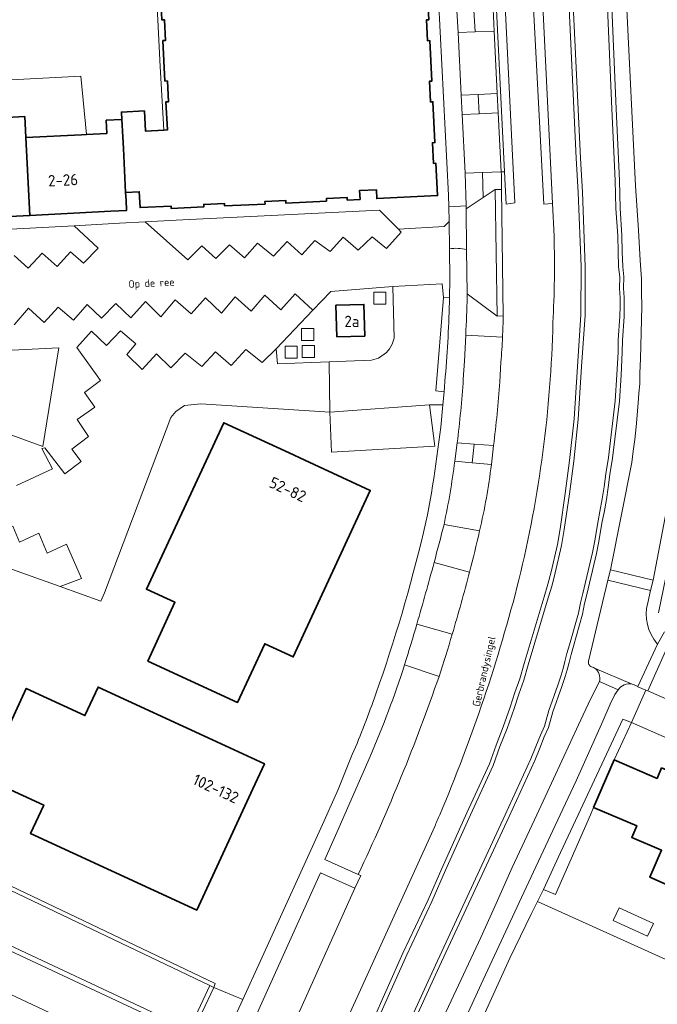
# Model space of a CAD drawing. Header units: metres. Extents: x 149984 to 156489, y 469398 to 478068.
# Tile 501 of 656: x 154006 to 154082, y 473477 to 473595. Entities that reach past the tile are written whole.
import ezdxf
from ezdxf.enums import TextEntityAlignment as Align

# ---------------------------------------------------------------- set-up
doc = ezdxf.new("R2010")
doc.units = ezdxf.units.M
doc.header["$LTSCALE"] = 0.75
for name, color, linetype, lineweight in [('B-WE-GR-BEPLANTING_CULTUUR_HEESTERS-GV', 252, 'Continuous', 18), ('B-WE-GR-GROENVOORZIENING-GV', 252, 'Continuous', 18), ('B-WE-OG-BEBOUWING-GV', 6, 'Continuous', 35), ('B-WE-OG-BEBOUWING-T18', 1, 'Continuous', 18), ('B-WE-OG-BEBOUWING_OVERBOUWING-GV', 6, 'Continuous', 18), ('B-WE-OG-TERREIN_BEGROEID-GV', 252, 'Continuous', 18), ('B-WE-OG-TERREIN_ERF-GV', 252, 'Continuous', 18), ('B-WE-OG-TERREIN_OEVER-GV', 252, 'Continuous', 18), ('B-WE-OG-TOPOGRAFIE-T18', 7, 'Continuous', 18), ('B-WE-OG-WATER-GV', 252, 'Continuous', 18), ('B-WE-OG-WATER_MEER-GV', 252, 'Continuous', 18), ('B-WE-VH-ONVERHARD-GV', 252, 'Continuous', 18), ('B-WE-VH-OPENVERHARDING-GV', 252, 'Continuous', 18), ('B-WE-VH-OPENVERHARDING_BETONELEMENT-GV', 252, 'Continuous', 18), ('B-WE-VH-OPENVERHARDING_BETONSTRAATSTEEN-GV', 252, 'Continuous', 18), ('B-WE-VH-OPENVERHARDING_STRAATBAKSTEEN-GV', 252, 'Continuous', 18), ('B-WE-VH-OPENVERHARDING_TEGEL-GV', 252, 'Continuous', 18)]:
    doc.layers.add(name, color=color, linetype=linetype, lineweight=lineweight)
doc.styles.add('NLCS-ISO-M500-T18', font='NLCS-ISO.ttf', dxfattribs={"height": 0.9})
doc.styles.add('NLCS-ISO-M750-T18', font='NLCS-ISO.ttf', dxfattribs={"height": 1.35})

msp = doc.modelspace()

# ---------------------------------------------------------------- linework, layer by layer
at = {"layer": 'B-WE-GR-BEPLANTING_CULTUUR_HEESTERS-GV', "flags": 128}
for points in [[(154062.737, 473595.9), (154060.46, 473595.791), (154060.601, 473593.191), (154062.863, 473593.287)], [(154063.236, 473585.837), (154060.98, 473585.753), (154061.094, 473583.448), (154063.35, 473583.551)], [(154063.727, 473576.117), (154063.721, 473576.529), (154061.477, 473576.429), (154061.583, 473573.487), (154062.974, 473574.407), (154063.752, 473574.436)], [(154060.247, 473541.895), (154062.548, 473541.677), (154062.803, 473543.936), (154060.482, 473544.112)], [(154079.202, 473510.967), (154078.18, 473511.381), (154072.857, 473500), (154070.77, 473495.52), (154068.748, 473491.104), (154070.157, 473490.505), (154074.328, 473500), (154074.713, 473500.877), (154077.139, 473506.518)]]:
    msp.add_lwpolyline(points, close=True, dxfattribs=at)
for points in [[(154063.956, 473559.37), (154063.236, 473559.344), (154059.677, 473562.006), (154059.669, 473561.635)], [(154059.492, 473557.099), (154063.866, 473556.857)], [(154061.141, 473533.775), (154056.903, 473534.558)], [(154055.722, 473530.025), (154059.943, 473528.89)], [(154057.879, 473521.481), (154053.671, 473522.703)], [(154052.218, 473517.861), (154056.31, 473516.471)]]:
    msp.add_lwpolyline(points, dxfattribs=at)
at = {"layer": 'B-WE-GR-BEPLANTING_CULTUUR_HEESTERS-GV'}
for points in [[(154059.669, 473561.635, -0.0040784), (154059.492, 473557.099)], [(154063.866, 473556.857, 0.0054853), (154063.956, 473559.37)], [(154056.903, 473534.558, -0.0033678), (154055.722, 473530.025)], [(154059.943, 473528.89, 0.0061243), (154061.141, 473533.775)], [(154053.671, 473522.703, -0.003941), (154052.218, 473517.861)], [(154056.31, 473516.471, 0.0065678), (154057.879, 473521.481)]]:
    msp.add_lwpolyline(points, format="xyb", dxfattribs=at)
at = {"layer": 'B-WE-GR-GROENVOORZIENING-GV', "flags": 128}
msp.add_lwpolyline([(154057.558, 473561.548), (154056.848, 473561.576), (154055.918, 473550.457), (154056.909, 473550.329), (154057.055, 473552.149)], dxfattribs=at)
at = {"layer": 'B-WE-GR-GROENVOORZIENING-GV'}
msp.add_lwpolyline([(154057.055, 473552.149, 0.017205), (154057.558, 473561.548)], format="xyb", dxfattribs=at)
at = {"layer": 'B-WE-GR-GROENVOORZIENING-GV', "flags": 128}
msp.add_lwpolyline([(154009.141, 473543.837), (154011.062, 473555.582), (153987.235, 473554.369), (153986.75, 473553.372), (153986.75, 473552.024)], close=True, dxfattribs=at)
at = {"layer": 'B-WE-OG-BEBOUWING-GV', "flags": 128}
msp.add_lwpolyline([(154023.101, 473599.434), (154023.337, 473594.62), (154023.636, 473594.635), (154023.758, 473592.168), (154023.458, 473592.153), (154023.694, 473587.329), (154023.994, 473587.343), (154024.115, 473584.877), (154023.816, 473584.862), (154023.98, 473581.508), (154023.545, 473581.486), (154021.368, 473581.38), (154021.244, 473583.777), (154018.518, 473583.636), (154018.563, 473582.757), (154018.67, 473580.675), (154018.741, 473579.299), (154019.01, 473574.083), (154020.637, 473574.167), (154020.728, 473572.269), (154024.424, 473572.447), (154024.439, 473572.147), (154028.319, 473572.344), (154028.306, 473572.641), (154030.772, 473572.761), (154030.787, 473572.468), (154035.61, 473572.692), (154035.593, 473572.998), (154038.062, 473573.118), (154038.078, 473572.81), (154042.915, 473573.053), (154042.907, 473573.348), (154045.363, 473573.476), (154045.378, 473573.169), (154046.906, 473573.245), (154046.861, 473574.309), (154048.855, 473574.393), (154048.899, 473573.343), (154056.129, 473573.695), (154055.94, 473577.546), (154055.64, 473577.531), (154055.52, 473579.988), (154055.819, 473580.003), (154055.581, 473584.867), (154055.281, 473584.853), (154055.16, 473587.309), (154055.46, 473587.324), (154055.224, 473592.148), (154054.924, 473592.133), (154054.802, 473594.611), (154055.102, 473594.625), (154055.027, 473596.153)], dxfattribs=at)
for points in [[(154000.34, 473570.956), (154007.606, 473571.331), (154007.605, 473571.349), (154007.127, 473580.604), (154006.999, 473583.1), (153999.74, 473582.73), (154000.34, 473570.961)], [(154007.606, 473571.331), (154017.233, 473571.828), (154018.193, 473571.878), (154019.122, 473571.926), (154019.059, 473573.138), (154019.01, 473574.083), (154018.741, 473579.299), (154018.67, 473580.675), (154018.563, 473582.757), (154016.706, 473582.661), (154016.782, 473581.096), (154014.34, 473580.971), (154013.766, 473580.942), (154007.127, 473580.604), (154007.605, 473571.349)], [(154044.151, 473556.869), (154047.48, 473556.97), (154047.366, 473560.738), (154044.037, 473560.637)], [(154040.351, 473542.189), (154038.465, 473543.061), (154030.693, 473546.653), (154021.491, 473526.858), (154024.886, 473525.288), (154021.656, 473518.299), (154032.34, 473513.361), (154035.57, 473520.35), (154038.965, 473518.781), (154048.124, 473538.597)], [(154027.484, 473488.647), (154034.135, 473503.065), (154035.524, 473506.079), (154029.357, 473508.92), (154015.733, 473515.197), (154014.173, 473511.809), (154007.179, 473515.032), (154002.266, 473504.369), (154009.26, 473501.147), (154007.695, 473497.75)], [(154085.134, 473494.757), (154088.695, 473503.027), (154082.793, 473505.566), (154082.256, 473504.317), (154077.139, 473506.518), (154074.713, 473500.877), (154079.836, 473498.693), (154079.251, 473497.301), (154082.796, 473495.774), (154081.408, 473492.55), (154083.832, 473491.506), (154085.217, 473494.721)]]:
    msp.add_lwpolyline(points, close=True, dxfattribs=at)
at = {"layer": 'B-WE-OG-BEBOUWING_OVERBOUWING-GV', "flags": 128}
msp.add_lwpolyline([(154077.034, 473487.409), (154081.132, 473485.537), (154081.829, 473487.063), (154077.731, 473488.935)], close=True, dxfattribs=at)
at = {"layer": 'B-WE-OG-TERREIN_BEGROEID-GV', "flags": 128}
for points in [[(154075.152, 473669.197), (154065.036, 473668.924), (154065.165, 473667.736), (154069.811, 473572.743), (154070.001, 473568.862)], [(154074.116, 473518.292), (154076.407, 473527.916), (154076.711, 473529.153), (154079.24, 473541.94), (154079.43, 473543.27), (154079.6, 473544.67), (154079.76, 473546.19), (154080.01, 473549.01), (154080.09, 473550.18), (154080.19, 473551.29), (154080.21, 473552.55), (154080.3, 473554.26), (154080.4, 473558.91), (154080.46, 473560.53), (154080.4, 473562.17), (154080.4, 473563.8), (154080.24, 473565.96), (154080.05, 473569.58), (154079.7, 473574.88), (154077.556, 473618.534), (154075.594, 473659.679), (154075.516, 473661.014), (154075.152, 473669.197)], [(154048.274, 473475.126), (154052.006, 473483.518), (154055.005, 473489.877), (154056.643, 473493.593), (154059.615, 473500.207), (154062.306, 473506.058), (154063.092, 473508.285), (154063.951, 473510.455), (154064.767, 473512.791), (154065.348, 473514.535), (154065.943, 473516.16), (154066.429, 473517.986), (154068.812, 473525.946), (154069.279, 473527.456), (154069.654, 473528.929), (154070.409, 473532.158), (154070.716, 473534.017), (154071.335, 473538.258), (154071.843, 473542.159), (154072.382, 473547.113), (154072.771, 473553.363), (154073.2, 473559.488), (154073.22, 473565.251), (154072.881, 473574.066), (154072.651, 473578.144), (154071.111, 473610.485)], [(154076.52, 473604.503), (154077.39, 473584.032), (154077.77, 473575.509), (154077.869, 473572.184), (154078.08, 473568.941), (154078.12, 473567.013), (154078.179, 473565.236), (154078.311, 473564.032), (154078.28, 473562.67), (154078.35, 473561.558), (154078.36, 473560.488), (154078.34, 473559.308), (154078.14, 473556.459), (154078.12, 473555.053), (154077.979, 473552.341), (154077.778, 473549.224), (154076.965, 473542.439), (154076.645, 473540.497), (154076.445, 473538.96), (154076.223, 473537.518), (154075.952, 473535.989), (154075.742, 473534.911), (154075.302, 473532.307), (154075.048, 473531.092), (154073.906, 473526.203), (154073.637, 473525.128), (154073.376, 473523.892), (154072.331, 473520.071), (154072.022, 473519.057), (154071.784, 473518.103), (154071.551, 473517.251), (154071.307, 473516.449), (154070.913, 473515.259), (154069.857, 473512.259), (154069.331, 473510.378), (154068.831, 473509.276), (154068.304, 473507.924), (154067.698, 473506.46), (154064.644, 473499.791), (154056.344, 473481.891), (154045.289, 473457.761)], [(154074.825, 473517.465), (154074.713, 473517.513), (154074.459, 473517.622)], [(154054.43, 473470.79), (154057.77, 473477.86), (154061.28, 473485.39), (154062.96, 473489.09), (154065.03, 473493.71), (154067.942, 473500), (154072.89, 473510.69), (154074.34, 473513.75), (154075.4, 473515.841)], [(154055.799, 473498.608), (154044.953, 473474.71)]]:
    msp.add_lwpolyline(points, dxfattribs=at)
at = {"layer": 'B-WE-OG-TERREIN_BEGROEID-GV'}
for points in [[(154070.001, 473568.862, -0.0198357), (154069.863, 473558.578)], [(154069.863, 473558.578, -0.0541038), (154065.816, 473527.954)], [(154065.816, 473527.954, -0.0381541), (154056.396, 473500)], [(154074.459, 473517.622, -0.4218562), (154074.116, 473518.292)], [(154075.4, 473515.841, 0.312287), (154074.825, 473517.465)], [(154056.396, 473500, -0.0023408), (154055.799, 473498.608)]]:
    msp.add_lwpolyline(points, format="xyb", dxfattribs=at)
at = {"layer": 'B-WE-OG-TERREIN_BEGROEID-GV', "flags": 128}
for points in [[(153962.153, 473503.968), (153936.567, 473516.014), (153935.841, 473514.4), (153936.202, 473514.217), (153937.587, 473513.517), (153939.6, 473512.626), (153938.347, 473510.044), (153939.64, 473509.41), (153959.71, 473500), (154000, 473481.102), (154010.584, 473476.135), (154028.362, 473467.886), (154031.585, 473474.977), (154032.955, 473477.992), (154029.492, 473479.439), (154028.104, 473476.515), (154026.787, 473473.741), (153993.81, 473489.141)], [(154030.3, 473466.801), (154034.443, 473464.965), (154035.181, 473466.565), (154037.744, 473472.255), (154046.299, 473491.243), (154042.22, 473493.081), (154035.399, 473477.973), (154033.621, 473474.077)]]:
    msp.add_lwpolyline(points, close=True, dxfattribs=at)
at = {"layer": 'B-WE-OG-TERREIN_ERF-GV', "flags": 128}
for points in [[(154000, 473569.408), (154012.906, 473570.11), (154018.286, 473570.402), (154021.351, 473570.568), (154025.025, 473570.768), (154049.215, 473571.96), (154051.495, 473569.688), (154056.939, 473570.012), (154057.506, 473570.618), (154057.487, 473572.368), (154057.418, 473573.743), (154055.851, 473604.914)], [(154055.027, 473596.153), (154055.102, 473594.625), (154054.802, 473594.611), (154054.924, 473592.133), (154055.224, 473592.148), (154055.46, 473587.324), (154055.16, 473587.309), (154055.281, 473584.853), (154055.581, 473584.867), (154055.819, 473580.003), (154055.52, 473579.988), (154055.64, 473577.531), (154055.94, 473577.546), (154056.129, 473573.695), (154048.899, 473573.343), (154048.855, 473574.393), (154046.861, 473574.309), (154046.906, 473573.245), (154045.378, 473573.169), (154045.363, 473573.476), (154042.907, 473573.348), (154042.915, 473573.053), (154038.078, 473572.81), (154038.062, 473573.118), (154035.593, 473572.998), (154035.61, 473572.692), (154030.787, 473572.468), (154030.772, 473572.761), (154028.306, 473572.641), (154028.319, 473572.344), (154024.439, 473572.147), (154024.424, 473572.447), (154020.728, 473572.269), (154020.637, 473574.167), (154019.01, 473574.083), (154019.059, 473573.138), (154019.122, 473571.926), (154018.193, 473571.878), (154017.233, 473571.828), (154007.606, 473571.331), (154000.34, 473570.956)], [(154084.734, 473508.576), (154079.202, 473510.967), (154077.139, 473506.518), (154082.256, 473504.317), (154082.793, 473505.566)], [(154083.832, 473491.506), (154081.408, 473492.55), (154082.796, 473495.774), (154079.251, 473497.301), (154079.836, 473498.693), (154074.713, 473500.877), (154074.328, 473500), (154070.157, 473490.505), (154068.748, 473491.104), (154068.041, 473489.681), (154102.201, 473474.237)], [(154102.201, 473474.237), (154068.041, 473489.681), (154067.28, 473488.15), (154064.74, 473482.92), (154061.78, 473476.37)]]:
    msp.add_lwpolyline(points, dxfattribs=at)
msp.add_lwpolyline([(153970.8, 473585.669), (153971.154, 473581.275), (153978.413, 473581.645), (153985.522, 473582.007), (153992.631, 473582.368), (153999.74, 473582.73), (154006.999, 473583.1), (154007.127, 473580.604), (154013.766, 473580.942), (154014.34, 473580.971), (154013.694, 473587.909)], close=True, dxfattribs=at)
at = {"layer": 'B-WE-OG-TERREIN_OEVER-GV', "flags": 128}
for points in [[(154071.111, 473610.485), (154072.651, 473578.144), (154072.881, 473574.066), (154073.22, 473565.251), (154073.2, 473559.488), (154072.771, 473553.363), (154072.382, 473547.113), (154071.843, 473542.159), (154071.335, 473538.258), (154070.716, 473534.017), (154070.409, 473532.158), (154069.654, 473528.929), (154069.279, 473527.456), (154068.812, 473525.946), (154066.429, 473517.986), (154065.943, 473516.16), (154065.348, 473514.535), (154064.767, 473512.791), (154063.951, 473510.455), (154063.092, 473508.285), (154062.306, 473506.058), (154059.615, 473500.207), (154056.643, 473493.593), (154055.005, 473489.877), (154052.006, 473483.518), (154048.274, 473475.126)], [(154048.73, 473474.92), (154052.46, 473483.31), (154055.46, 473489.67), (154057.1, 473493.39), (154060.07, 473500), (154062.77, 473505.87), (154063.56, 473508.11), (154064.42, 473510.28), (154065.24, 473512.63), (154065.82, 473514.37), (154066.42, 473516.01), (154066.91, 473517.85), (154069.29, 473525.8), (154069.76, 473527.32), (154070.14, 473528.81), (154070.9, 473532.06), (154071.21, 473533.94), (154071.83, 473538.19), (154072.34, 473542.1), (154072.88, 473547.07), (154073.27, 473553.33), (154073.7, 473559.47), (154073.72, 473565.26), (154073.38, 473574.09), (154073.15, 473578.17), (154071.61, 473610.51)], [(154076.02, 473604.48), (154076.89, 473584.01), (154077.27, 473575.49), (154077.37, 473572.16), (154077.58, 473568.92), (154077.62, 473567), (154077.68, 473565.2), (154077.81, 473564.01), (154077.78, 473562.66), (154077.85, 473561.54), (154077.86, 473560.49), (154077.84, 473559.33), (154077.64, 473556.48), (154077.62, 473555.07), (154077.48, 473552.37), (154077.28, 473549.27), (154076.47, 473542.51), (154076.15, 473540.57), (154075.95, 473539.03), (154075.73, 473537.6), (154075.46, 473536.08), (154075.25, 473535), (154074.81, 473532.4), (154074.56, 473531.2), (154073.42, 473526.32), (154073.15, 473525.24), (154072.89, 473524.01), (154071.85, 473520.21), (154071.54, 473519.19), (154071.3, 473518.23), (154071.07, 473517.39), (154070.83, 473516.6), (154070.44, 473515.42), (154069.38, 473512.41), (154068.86, 473510.55), (154068.37, 473509.47), (154067.84, 473508.11), (154067.24, 473506.66), (154064.19, 473500), (154055.89, 473482.1), (154044.89, 473458.09)], [(154045.289, 473457.761), (154056.344, 473481.891), (154064.644, 473499.791), (154067.698, 473506.46), (154068.304, 473507.924), (154068.831, 473509.276), (154069.331, 473510.378), (154069.857, 473512.259), (154070.913, 473515.259), (154071.307, 473516.449), (154071.551, 473517.251), (154071.784, 473518.103), (154072.022, 473519.057), (154072.331, 473520.071), (154073.376, 473523.892), (154073.637, 473525.128), (154073.906, 473526.203), (154075.048, 473531.092), (154075.302, 473532.307), (154075.742, 473534.911), (154075.952, 473535.989), (154076.223, 473537.518), (154076.445, 473538.96), (154076.645, 473540.497), (154076.965, 473542.439), (154077.778, 473549.224), (154077.979, 473552.341), (154078.12, 473555.053), (154078.14, 473556.459), (154078.34, 473559.308), (154078.36, 473560.488), (154078.35, 473561.558), (154078.28, 473562.67), (154078.311, 473564.032), (154078.179, 473565.236), (154078.12, 473567.013), (154078.08, 473568.941), (154077.869, 473572.184), (154077.77, 473575.509), (154077.39, 473584.032), (154076.52, 473604.503)], [(154000, 473493.521), (154029.04, 473479.67), (154029.492, 473479.439), (154029.668, 473479.923), (153993.115, 473497.346)], [(153993.81, 473489.141), (154026.787, 473473.741), (154028.104, 473476.515), (154029.492, 473479.439), (154029.04, 473479.67), (154027.655, 473476.714), (154026.59, 473474.44), (154000, 473486.876)]]:
    msp.add_lwpolyline(points, dxfattribs=at)
at = {"layer": 'B-WE-OG-WATER-GV', "flags": 128}
for points in [[(154071.61, 473610.51), (154073.15, 473578.17), (154073.38, 473574.09), (154073.72, 473565.26), (154073.7, 473559.47), (154073.27, 473553.33), (154072.88, 473547.07), (154072.34, 473542.1), (154071.83, 473538.19), (154071.21, 473533.94), (154070.9, 473532.06), (154070.14, 473528.81), (154069.76, 473527.32), (154069.29, 473525.8), (154066.91, 473517.85), (154066.42, 473516.01), (154065.82, 473514.37), (154065.24, 473512.63), (154064.42, 473510.28), (154063.56, 473508.11), (154062.77, 473505.87), (154060.07, 473500), (154057.1, 473493.39), (154055.46, 473489.67), (154052.46, 473483.31), (154048.73, 473474.92)], [(154044.89, 473458.09), (154055.89, 473482.1), (154064.19, 473500), (154067.24, 473506.66), (154067.84, 473508.11), (154068.37, 473509.47), (154068.86, 473510.55), (154069.38, 473512.41), (154070.44, 473515.42), (154070.83, 473516.6), (154071.07, 473517.39), (154071.3, 473518.23), (154071.54, 473519.19), (154071.85, 473520.21), (154072.89, 473524.01), (154073.15, 473525.24), (154073.42, 473526.32), (154074.56, 473531.2), (154074.81, 473532.4), (154075.25, 473535), (154075.46, 473536.08), (154075.73, 473537.6), (154075.95, 473539.03), (154076.15, 473540.57), (154076.47, 473542.51), (154077.28, 473549.27), (154077.48, 473552.37), (154077.62, 473555.07), (154077.64, 473556.48), (154077.84, 473559.33), (154077.86, 473560.49), (154077.85, 473561.54), (154077.78, 473562.66), (154077.81, 473564.01), (154077.68, 473565.2), (154077.62, 473567), (154077.58, 473568.92), (154077.37, 473572.16), (154077.27, 473575.49), (154076.89, 473584.01), (154076.02, 473604.48)]]:
    msp.add_lwpolyline(points, dxfattribs=at)
at = {"layer": 'B-WE-OG-WATER_MEER-GV', "flags": 128}
msp.add_lwpolyline([(154000, 473486.876), (154026.59, 473474.44), (154027.655, 473476.714), (154029.04, 473479.67), (154000, 473493.521)], dxfattribs=at)
at = {"layer": 'B-WE-VH-ONVERHARD-GV', "flags": 128}
for points in [[(153972.72, 473610.253), (153963.552, 473590.43), (153970.502, 473589.364), (153970.8, 473585.669), (154013.694, 473587.909), (154014.34, 473580.971), (154016.782, 473581.096), (154016.706, 473582.661), (154018.563, 473582.757), (154018.518, 473583.636), (154021.244, 473583.777), (154021.368, 473581.38), (154023.545, 473581.486), (154023.123, 473589.073), (154022.349, 473604.843)], [(153930.677, 473601.431), (153927.483, 473590.212), (153918.447, 473568.825), (153912.14, 473537.553), (153914.121, 473533.712), (153924.358, 473529.157), (153942.837, 473520.358), (153969.698, 473507.906), (153981.309, 473502.772), (153993.115, 473497.346), (154029.668, 473479.923), (154029.492, 473479.439), (154032.955, 473477.992), (154035.056, 473482.607), (154042.638, 473499.259), (154042.969, 473500), (154044.312, 473503.004), (154045.99, 473507.153)], [(154056.776, 473548.78), (154055.16, 473548.78), (154055.807, 473543.874), (154043.513, 473543.14), (154043.328, 473547.917), (154027.965, 473548.914), (154026.024, 473548.726), (154025, 473547.998), (154024.38, 473547.27), (154016.51, 473526.409), (154016.068, 473525.424), (154011.202, 473527.157), (154002.075, 473530.408), (153994.011, 473533.28), (153985.096, 473536.456), (153977.871, 473539.029), (153956.608, 473546.602), (153945.273, 473550.639), (153946.93, 473554.241), (153952.461, 473566.26)], [(154048.788, 473514.389), (154049.244, 473515.673)]]:
    msp.add_lwpolyline(points, dxfattribs=at)
at = {"layer": 'B-WE-VH-ONVERHARD-GV'}
for points in [[(154054.76, 473534.827, 0.0254457), (154056.776, 473548.78)], [(154049.244, 473515.673, 0.0262008), (154054.76, 473534.827)], [(154045.99, 473507.153, 0.0157508), (154048.788, 473514.389)]]:
    msp.add_lwpolyline(points, format="xyb", dxfattribs=at)
at = {"layer": 'B-WE-VH-ONVERHARD-GV', "flags": 128}
for points in [[(154040.351, 473542.189), (154048.124, 473538.597), (154038.965, 473518.781), (154035.57, 473520.35), (154032.34, 473513.361), (154021.656, 473518.299), (154024.886, 473525.288), (154021.491, 473526.858), (154030.693, 473546.653), (154038.465, 473543.061)], [(154027.484, 473488.647), (154007.695, 473497.75), (154009.26, 473501.147), (154002.266, 473504.369), (154007.179, 473515.032), (154014.173, 473511.809), (154015.733, 473515.197), (154029.357, 473508.92), (154035.524, 473506.079), (154034.135, 473503.065)]]:
    msp.add_lwpolyline(points, close=True, dxfattribs=at)
at = {"layer": 'B-WE-VH-OPENVERHARDING-GV', "flags": 128}
for points in [[(154051.495, 473569.688), (154049.215, 473571.96), (154025.025, 473570.768), (154021.351, 473570.568), (154026.411, 473566.07), (154028.082, 473567.734), (154029.767, 473566.218), (154031.384, 473567.849), (154033.156, 473566.299), (154034.726, 473568.031), (154036.6, 473566.501), (154038.224, 473568.246), (154039.969, 473566.656), (154041.545, 473568.361), (154043.345, 473567.047), (154044.908, 473568.759), (154046.687, 473567.195), (154048.344, 473568.772), (154050.042, 473567.384), (154051.808, 473569.365)], [(154056.848, 473561.576), (154056.686, 473563.199), (154050.824, 473562.876), (154050.986, 473556.731), (154050.743, 473555.996), (154050.413, 473555.464), (154050.063, 473555.026), (154049.106, 473554.352), (154048.257, 473554.116), (154043.244, 473553.917), (154043.328, 473547.917), (154055.16, 473548.78), (154056.776, 473548.78), (154056.909, 473550.329), (154055.918, 473550.457)], [(154050.824, 473562.876), (154043.419, 473562.283), (154041.308, 473560.058), (154036.937, 473555.45), (154037.085, 473553.672), (154043.244, 473553.917), (154048.257, 473554.116), (154049.106, 473554.352), (154050.063, 473555.026), (154050.413, 473555.464), (154050.743, 473555.996), (154050.986, 473556.731)], [(154048.543, 473562.194), (154048.549, 473560.763), (154049.997, 473560.768), (154049.992, 473562.2)], [(154048.543, 473562.194), (154049.992, 473562.2), (154049.997, 473560.768), (154048.549, 473560.763)], [(154044.151, 473556.869), (154044.037, 473560.637), (154047.366, 473560.738), (154047.48, 473556.97)], [(154039.954, 473557.877), (154039.959, 473556.446), (154041.408, 473556.451), (154041.402, 473557.883)], [(154039.954, 473557.877), (154041.402, 473557.883), (154041.408, 473556.451), (154039.959, 473556.446)], [(154009.141, 473543.837), (153986.75, 473552.024), (153986.75, 473553.372), (153987.235, 473554.369), (154011.062, 473555.582)], [(154037.989, 473555.791), (154037.995, 473554.359), (154039.443, 473554.365), (154039.438, 473555.796)], [(154037.989, 473555.791), (154039.438, 473555.796), (154039.443, 473554.365), (154037.995, 473554.359)], [(154040.031, 473555.869), (154040.037, 473554.437), (154041.485, 473554.443), (154041.48, 473555.874)], [(154040.031, 473555.869), (154041.48, 473555.874), (154041.485, 473554.443), (154040.037, 473554.437)], [(154055.16, 473548.78), (154043.328, 473547.917), (154043.513, 473543.14), (154055.807, 473543.874)], [(154002.075, 473530.408), (154011.202, 473527.157), (154013.777, 473528.12), (154011.978, 473532.19), (154009.674, 473531.125), (154008.663, 473533.524), (154006.399, 473532.46), (154005.577, 473534.36), (154003.326, 473533.484), (154002.477, 473535.451), (154000.294, 473534.494)]]:
    msp.add_lwpolyline(points, close=True, dxfattribs=at)
for points in [[(154005.755, 473566.562), (154007.399, 473565.079), (154009.07, 473566.831), (154010.863, 473565.268), (154012.467, 473567.02), (154013.989, 473565.645), (154015.728, 473567.451), (154012.906, 473570.11), (154000, 473569.408)], [(154006.04, 473539.205), (154010.312, 473541.172), (154009.058, 473543.598), (154009.395, 473543.693), (154011.767, 473540.566), (154013.735, 473542.048), (154012.616, 473543.504), (154014.597, 473545.04), (154013.263, 473547.048), (154015.339, 473548.531), (154014.099, 473550.242), (154016.012, 473551.698), (154013.223, 473555.606), (154014.961, 473557.546), (154016.74, 473555.862), (154018.411, 473557.614), (154020.244, 473556.05), (154019.152, 473554.77), (154020.999, 473553.018), (154022.67, 473554.878), (154024.395, 473553.207), (154026.093, 473554.932), (154028.074, 473553.342), (154029.691, 473555.094), (154031.578, 473553.49), (154033.33, 473555.363), (154035.243, 473553.827), (154036.937, 473555.45), (154041.308, 473560.058), (154039.205, 473562.014), (154037.487, 473560.087), (154035.587, 473561.839), (154033.95, 473559.938), (154032.056, 473561.653), (154030.407, 473559.723), (154028.525, 473561.515), (154026.794, 473559.612), (154024.9, 473561.3), (154023.202, 473559.265), (154021.369, 473561.111), (154019.631, 473559.143), (154017.852, 473560.868), (154016.154, 473559.103), (154014.442, 473560.747), (154012.812, 473558.887), (154010.965, 473560.42), (154009.335, 473558.591), (154007.448, 473560.302), (154005.763, 473558.308)]]:
    msp.add_lwpolyline(points, dxfattribs=at)
at = {"layer": 'B-WE-VH-OPENVERHARDING_BETONELEMENT-GV', "flags": 128}
msp.add_lwpolyline([(154063.752, 473574.436), (154062.974, 473574.407), (154063.236, 473559.344), (154063.956, 473559.37)], close=True, dxfattribs=at)
at = {"layer": 'B-WE-VH-OPENVERHARDING_BETONSTRAATSTEEN-GV', "flags": 128}
for points in [[(154060.818, 473643.404), (154064.116, 473576.534), (154064.307, 473572.669), (154065.344, 473572.822), (154060.698, 473667.527), (154059.617, 473667.49), (154060.365, 473652.631), (154060.596, 473648.466), (154060.744, 473645.472)], [(154065.165, 473667.736), (154063.793, 473667.681), (154068.778, 473572.692), (154069.811, 473572.743)], [(154063.35, 473583.551), (154063.721, 473576.529), (154064.116, 473576.534), (154060.818, 473643.404), (154060.397, 473643.38), (154060.746, 473635.975), (154060.871, 473633.374), (154061.23, 473625.931), (154061.37, 473623.334), (154061.74, 473615.898), (154061.827, 473614.269), (154062.3, 473605.013), (154062.372, 473603.352), (154062.737, 473595.9), (154062.863, 473593.287), (154063.236, 473585.837)], [(154060.98, 473585.753), (154063.236, 473585.837), (154062.863, 473593.287), (154060.601, 473593.191), (154058.584, 473593.113), (154058.941, 473585.662)], [(154061.094, 473583.448), (154059.069, 473583.367), (154059.405, 473576.359), (154061.477, 473576.429), (154063.721, 473576.529), (154063.35, 473583.551)], [(154062.974, 473574.407), (154061.583, 473573.487), (154059.521, 473572.122), (154059.596, 473567.283), (154059.677, 473562.006), (154063.236, 473559.344)], [(154081.78, 473527.941), (154076.711, 473529.153), (154076.407, 473527.916), (154081.495, 473526.693)], [(154081.156, 473514.73), (154080.906, 473514.829), (154079.202, 473510.967), (154084.734, 473508.576), (154086.415, 473512.441)]]:
    msp.add_lwpolyline(points, close=True, dxfattribs=at)
for points in [[(154069.811, 473572.743), (154068.778, 473572.692), (154063.793, 473667.681), (154060.698, 473667.527), (154065.344, 473572.822), (154064.307, 473572.669), (154064.116, 473576.534), (154063.721, 473576.529), (154063.727, 473576.117), (154063.752, 473574.436), (154063.956, 473559.37)], [(154070.001, 473568.862), (154069.811, 473572.743)], [(154057.542, 473567.37), (154057.506, 473570.618), (154056.939, 473570.012), (154051.495, 473569.688), (154051.808, 473569.365), (154050.042, 473567.384), (154048.344, 473568.772), (154046.687, 473567.195), (154044.908, 473568.759), (154043.345, 473567.047), (154041.545, 473568.361), (154039.969, 473566.656), (154038.224, 473568.246), (154036.6, 473566.501), (154034.726, 473568.031), (154033.156, 473566.299), (154031.384, 473567.849), (154029.767, 473566.218), (154028.082, 473567.734), (154026.411, 473566.07), (154021.351, 473570.568), (154018.286, 473570.402), (154012.906, 473570.11), (154015.728, 473567.451), (154013.989, 473565.645), (154012.467, 473567.02), (154010.863, 473565.268), (154009.07, 473566.831), (154007.399, 473565.079), (154005.755, 473566.562)], [(154005.763, 473558.308), (154007.448, 473560.302), (154009.335, 473558.591), (154010.965, 473560.42), (154012.812, 473558.887), (154014.442, 473560.747), (154016.154, 473559.103), (154017.852, 473560.868), (154019.631, 473559.143), (154021.369, 473561.111), (154023.202, 473559.265), (154024.9, 473561.3), (154026.794, 473559.612), (154028.525, 473561.515), (154030.407, 473559.723), (154032.056, 473561.653), (154033.95, 473559.938), (154035.587, 473561.839), (154037.487, 473560.087), (154039.205, 473562.014), (154041.308, 473560.058), (154043.419, 473562.283), (154050.824, 473562.876), (154056.686, 473563.199), (154056.848, 473561.576), (154057.558, 473561.548)], [(154006.399, 473532.46), (154008.663, 473533.524), (154009.674, 473531.125), (154011.978, 473532.19), (154013.777, 473528.12), (154011.202, 473527.157), (154016.068, 473525.424), (154016.51, 473526.409), (154024.38, 473547.27), (154025, 473547.998), (154026.024, 473548.726), (154027.965, 473548.914), (154043.328, 473547.917), (154043.244, 473553.917), (154037.085, 473553.672), (154036.937, 473555.45), (154035.243, 473553.827), (154033.33, 473555.363), (154031.578, 473553.49), (154029.691, 473555.094), (154028.074, 473553.342), (154026.093, 473554.932), (154024.395, 473553.207), (154022.67, 473554.878), (154020.999, 473553.018), (154019.152, 473554.77), (154020.244, 473556.05), (154018.411, 473557.614), (154016.74, 473555.862), (154014.961, 473557.546), (154013.223, 473555.606), (154016.012, 473551.698), (154014.099, 473550.242), (154015.339, 473548.531), (154013.263, 473547.048), (154014.597, 473545.04), (154012.616, 473543.504), (154013.735, 473542.048), (154011.767, 473540.566), (154009.395, 473543.693), (154009.058, 473543.598), (154010.312, 473541.172), (154006.04, 473539.205)], [(154063.866, 473556.857), (154059.492, 473557.099), (154059.334, 473554.004), (154059.199, 473551.832)], [(154063.685, 473553.873), (154063.545, 473551.545)], [(154063.545, 473551.545), (154063.685, 473553.873)], [(154058.481, 473544.255), (154060.482, 473544.112), (154062.803, 473543.936)], [(154062.803, 473543.936), (154062.548, 473541.677)], [(154062.548, 473541.677), (154060.247, 473541.895), (154058.178, 473542.091)], [(154056.903, 473534.558), (154061.141, 473533.775)], [(154059.943, 473528.89), (154055.722, 473530.025)], [(154081.146, 473525.211), (154081.495, 473526.693), (154076.407, 473527.916), (154074.116, 473518.292)], [(154053.671, 473522.703), (154057.879, 473521.481)], [(154074.825, 473517.465), (154079.294, 473515.548), (154079.516, 473515.453), (154079.535, 473515.445), (154079.964, 473515.254), (154082.316, 473520.296), (154082.26, 473520.357)], [(154082.316, 473520.296), (154079.964, 473515.254), (154079.987, 473515.244), (154080.906, 473514.829)], [(154080.906, 473514.829), (154081.156, 473514.73), (154083.244, 473519.461)], [(154056.31, 473516.471), (154052.218, 473517.861)], [(154074.459, 473517.622), (154074.713, 473517.513), (154074.825, 473517.465)], [(154079.294, 473515.548), (154074.825, 473517.465)], [(154075.4, 473515.841), (154077.633, 473514.874)], [(154048.112, 473506.938), (154044.133, 473497.876), (154042.716, 473494.669), (154046.704, 473492.905)], [(154046.704, 473492.905), (154046.994, 473492.777), (154046.299, 473491.243), (154037.744, 473472.255), (154035.181, 473466.565), (154040.442, 473464.191), (154042.919, 473469.968), (154044.953, 473474.71), (154055.799, 473498.608)]]:
    msp.add_lwpolyline(points, dxfattribs=at)
at = {"layer": 'B-WE-VH-OPENVERHARDING_BETONSTRAATSTEEN-GV'}
for points in [[(154069.863, 473558.578, 0.0198357), (154070.001, 473568.862)], [(154057.558, 473561.548, 0.0106492), (154057.542, 473567.37)], [(154063.956, 473559.37, -0.0054853), (154063.866, 473556.857)], [(154065.816, 473527.954, 0.0541038), (154069.863, 473558.578)], [(154063.866, 473556.857, -0.0067994), (154063.685, 473553.873)], [(154063.685, 473553.873, 0.0067994), (154063.866, 473556.857)], [(154059.199, 473551.832, -0.0134535), (154058.481, 473544.255)], [(154063.545, 473551.545, -0.0118309), (154062.803, 473543.936)], [(154062.803, 473543.936, 0.0118309), (154063.545, 473551.545)], [(154058.178, 473542.091, -0.0221852), (154056.903, 473534.558)], [(154062.548, 473541.677, -0.0246616), (154061.141, 473533.775)], [(154061.141, 473533.775, 0.0246616), (154062.548, 473541.677)], [(154061.141, 473533.775, -0.0061243), (154059.943, 473528.89)], [(154055.722, 473530.025, -0.0056178), (154053.671, 473522.703)], [(154056.396, 473500, 0.0381541), (154065.816, 473527.954)], [(154059.943, 473528.89, -0.0094305), (154057.879, 473521.481)], [(154057.879, 473521.481, 0.0094305), (154059.943, 473528.89)], [(154082.26, 473520.357, -0.2472457), (154081.146, 473525.211)], [(154057.879, 473521.481, -0.0065678), (154056.31, 473516.471)], [(154052.218, 473517.861, -0.0239413), (154048.112, 473506.938)], [(154074.116, 473518.292, 0.4218562), (154074.459, 473517.622)], [(154074.825, 473517.465, -0.312287), (154075.4, 473515.841)], [(154056.31, 473516.471, -0.0268968), (154046.704, 473492.905)], [(154046.704, 473492.905, 0.0268968), (154056.31, 473516.471)], [(154077.633, 473514.874, -0.3070549), (154079.294, 473515.548)], [(154055.799, 473498.608, 0.0023408), (154056.396, 473500)]]:
    msp.add_lwpolyline(points, format="xyb", dxfattribs=at)
at = {"layer": 'B-WE-VH-OPENVERHARDING_STRAATBAKSTEEN-GV', "flags": 128}
for points in [[(154077.556, 473618.534), (154079.7, 473574.88), (154080.05, 473569.58), (154080.24, 473565.96), (154080.4, 473563.8), (154080.4, 473562.17), (154080.46, 473560.53), (154080.4, 473558.91), (154080.3, 473554.26), (154080.21, 473552.55), (154080.19, 473551.29), (154080.09, 473550.18), (154080.01, 473549.01), (154079.76, 473546.19), (154079.6, 473544.67), (154079.43, 473543.27), (154079.24, 473541.94), (154076.711, 473529.153), (154081.78, 473527.941), (154084.032, 473539.605)], [(154083.244, 473519.461), (154081.156, 473514.73), (154086.415, 473512.441), (154086.698, 473512.32), (154102.29, 473505.504), (154102.414, 473505.453), (154108.733, 473502.698), (154108.825, 473502.659), (154114.92, 473500), (154124.325, 473495.897), (154124.447, 473495.836), (154127.622, 473494.43), (154127.901, 473495.021)]]:
    msp.add_lwpolyline(points, dxfattribs=at)
at = {"layer": 'B-WE-VH-OPENVERHARDING_TEGEL-GV', "flags": 128}
for points in [[(154057.487, 473572.368), (154059.556, 473572.495), (154059.405, 473576.359), (154059.069, 473583.367), (154058.941, 473585.662), (154058.584, 473593.113), (154058.444, 473595.713), (154058.071, 473603.145), (154057.859, 473606.747), (154055.767, 473606.633), (154055.851, 473604.914), (154057.418, 473573.743)], [(154058.444, 473595.713), (154058.584, 473593.113), (154060.601, 473593.191), (154060.46, 473595.791)], [(154059.069, 473583.367), (154061.094, 473583.448), (154060.98, 473585.753), (154058.941, 473585.662)], [(154061.477, 473576.429), (154059.405, 473576.359), (154059.556, 473572.495), (154059.521, 473572.122), (154061.583, 473573.487)], [(154058.481, 473544.255), (154058.178, 473542.091), (154060.247, 473541.895), (154060.482, 473544.112)], [(154067.942, 473500), (154065.03, 473493.71), (154062.96, 473489.09), (154061.28, 473485.39), (154057.77, 473477.86), (154054.43, 473470.79), (154051.3, 473463.82), (154046.955, 473454.484), (154049.24, 473453.443), (154061.55, 473480.33), (154066.4, 473490.76), (154070.745, 473500), (154072.64, 473504.03), (154075.82, 473511.15), (154076.69, 473513.15), (154077.23, 473514.32), (154077.633, 473514.874), (154075.4, 473515.841), (154074.34, 473513.75), (154072.89, 473510.69)]]:
    msp.add_lwpolyline(points, close=True, dxfattribs=at)
for points in [[(154022.349, 473604.843), (154023.123, 473589.073), (154023.545, 473581.486), (154023.98, 473581.508), (154023.816, 473584.862), (154024.115, 473584.877), (154023.994, 473587.343), (154023.694, 473587.329), (154023.458, 473592.153), (154023.758, 473592.168), (154023.636, 473594.635), (154023.337, 473594.62), (154023.101, 473599.434)], [(154059.521, 473572.122), (154059.556, 473572.495), (154057.487, 473572.368), (154057.506, 473570.618), (154057.542, 473567.37)], [(154059.596, 473567.283), (154059.521, 473572.122)], [(154059.669, 473561.635), (154059.677, 473562.006), (154059.596, 473567.283)], [(154059.199, 473551.832), (154059.334, 473554.004), (154059.492, 473557.099)], [(154057.055, 473552.149), (154056.909, 473550.329), (154056.776, 473548.78)], [(154082.42, 473524.02), (154085.845, 473540.605), (154086.547, 473545.831), (154086.555, 473546.057), (154084.786, 473546.257), (154084.032, 473539.605), (154081.78, 473527.941), (154081.495, 473526.693), (154081.146, 473525.211)], [(154058.178, 473542.091), (154058.481, 473544.255)], [(154082.26, 473520.357), (154082.316, 473520.296), (154083.147, 473521.758)], [(154049.244, 473515.673), (154048.788, 473514.389)], [(154078.18, 473511.381), (154079.202, 473510.967), (154080.906, 473514.829), (154079.987, 473515.244), (154079.964, 473515.254), (154079.535, 473515.445), (154079.516, 473515.453), (154079.294, 473515.548)], [(154077.633, 473514.874), (154077.23, 473514.32), (154076.69, 473513.15), (154075.82, 473511.15), (154072.64, 473504.03), (154070.745, 473500), (154066.4, 473490.76), (154061.55, 473480.33), (154049.24, 473453.443), (154049.223, 473453.406), (154048.533, 473451.935), (154050.032, 473451.199), (154050.687, 473452.584), (154054.06, 473459.71), (154057.78, 473467.77), (154061.78, 473476.37), (154064.74, 473482.92), (154067.28, 473488.15), (154068.041, 473489.681), (154068.748, 473491.104), (154070.77, 473495.52), (154072.857, 473500), (154078.18, 473511.381)], [(154045.99, 473507.153), (154044.312, 473503.004), (154042.969, 473500), (154042.638, 473499.259), (154035.056, 473482.607), (154032.955, 473477.992), (154031.585, 473474.977), (154028.362, 473467.886), (154030.3, 473466.801), (154033.621, 473474.077), (154035.399, 473477.973), (154042.22, 473493.081), (154046.299, 473491.243), (154046.994, 473492.777), (154046.704, 473492.905), (154042.716, 473494.669), (154044.133, 473497.876), (154048.112, 473506.938)], [(154034.443, 473464.965), (154030.3, 473466.801), (154028.362, 473467.886), (154010.584, 473476.135), (154000, 473481.102), (153959.71, 473500)]]:
    msp.add_lwpolyline(points, dxfattribs=at)
at = {"layer": 'B-WE-VH-OPENVERHARDING_TEGEL-GV'}
for points in [[(154059.596, 473567.283, 0.0878686), (154057.542, 473567.37)], [(154057.542, 473567.37, -0.0878686), (154059.596, 473567.283)], [(154057.542, 473567.37, -0.0106492), (154057.558, 473561.548)], [(154057.558, 473561.548, -0.017205), (154057.055, 473552.149)], [(154059.492, 473557.099, 0.0040784), (154059.669, 473561.635)], [(154058.481, 473544.255, 0.0134535), (154059.199, 473551.832)], [(154056.776, 473548.78, -0.0254457), (154054.76, 473534.827)], [(154056.903, 473534.558, 0.0221852), (154058.178, 473542.091)], [(154054.76, 473534.827, -0.0262008), (154049.244, 473515.673)], [(154055.722, 473530.025, 0.0033678), (154056.903, 473534.558)], [(154053.671, 473522.703, 0.0056178), (154055.722, 473530.025)], [(154081.146, 473525.211, 0.2472457), (154082.26, 473520.357)], [(154052.218, 473517.861, 0.003941), (154053.671, 473522.703)], [(154048.112, 473506.938, 0.0239413), (154052.218, 473517.861)], [(154079.294, 473515.548, 0.3070549), (154077.633, 473514.874)], [(154048.788, 473514.389, -0.0157508), (154045.99, 473507.153)]]:
    msp.add_lwpolyline(points, format="xyb", dxfattribs=at)

# ---------------------------------------------------------------- texts
at = {"layer": 'B-WE-OG-BEBOUWING-T18', "style": 'NLCS-ISO-M750-T18'}
for s, rotation, p in [('2-26', 2.9, (154011.566, 473575.541)), ('52-82', 335.2, (154038.313, 473538.725)), ('102-132', 335.2, (154029.752, 473503.112))]:
    msp.add_text(s, height=1.35, rotation=rotation, dxfattribs=at).set_placement(p, align=Align.MIDDLE)
msp.add_text('2a', height=1.35, dxfattribs=at).set_placement((154045.94, 473558.725), align=Align.MIDDLE)
at = {"layer": 'B-WE-OG-TOPOGRAFIE-T18', "style": 'NLCS-ISO-M500-T18'}
for s, rotation, p in [('Op de ree', 2.9, (154022.096, 473563.158)), ('Gerbrandysingel', 77.1, (154061.782, 473517.029))]:
    msp.add_text(s, height=0.9, rotation=rotation, dxfattribs=at).set_placement(p, align=Align.MIDDLE)

doc.saveas('drawing.dxf')
